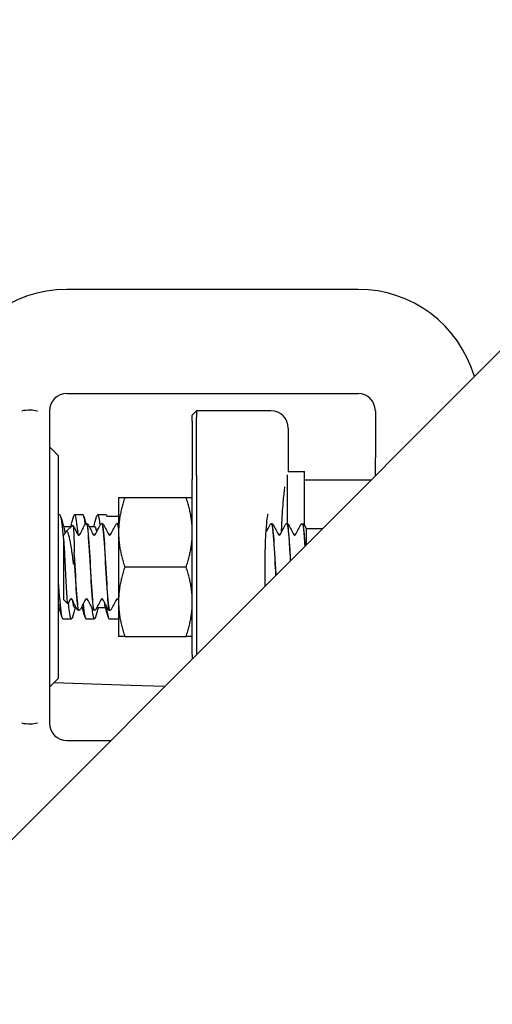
# Model space of a CAD drawing. Header units: inches. Extents: x 18 to 846, y -44 to 561.
# Tile 311 of 642: x 323.02 to 324.73, y 488.75 to 492.29. Entities that reach past the tile are written whole.
import ezdxf

# ---------------------------------------------------------------- set-up
doc = ezdxf.new("R2010")
doc.units = ezdxf.units.IN
doc.header["$LTSCALE"] = 24
doc.header["$MEASUREMENT"] = 0
doc.layers.add('Dimension (ANSI)', color=7, linetype='Continuous', lineweight=25)
doc.layers.add('Visible (ANSI)', color=7, linetype='Continuous', lineweight=30)
doc.styles.add('Note Text (ANSI)', font='tahoma.ttf')
doc.dimstyles.new('SB Fraction-16 (ANSI)', dxfattribs={"dimscale": 24, "dimtxt": 0.125, "dimasz": 0.098425, "dimexe": 0.125, "dimexo": 0.0625, "dimgap": 0.031496, "dimtad": 0, "dimtih": 1, "dimtoh": 1, "dimdec": 4, "dimrnd": 1e-08, "dimzin": 0, "dimdsep": 46, "dimlunit": 5, "dimtxsty": 'Note Text (ANSI)', "dimcen": 0.09, "dimdle": 0.393701, "dimclrd": 256, "dimclre": 256, "dimclrt": 256, "dimadec": 0, "dimazin": 3, "dimtfac": 0.96, "dimtofl": 0, "dimtmove": 0, "dimatfit": 3, "dimfxl": 1, "dimfrac": 2, "dimtolj": 1, "dimtzin": 12, "dimlwd": -1, "dimlwe": -1, "dimarcsym": 0})

# ---------------------------------------------------------------- blocks, each defined once
blk = doc.blocks.new('*D18')
at = {"layer": 'Defpoints', "color": 0, "transparency": 16777216}
for p in [(336.1784, 524.0563), (247.3595, 404.0563), (336.1784, 404.0563)]:
    blk.add_point(p, dxfattribs=at)
at = {"layer": 'Dimension (ANSI)', "transparency": 16777216}
for p, q in [((334.6784, 524.0563), (244.3595, 524.0563)), ((247.3595, 521.6941), (247.3595, 466.3747)), ((247.3595, 406.4185), (247.3595, 461.7379)), ((334.6784, 404.0563), (244.3595, 404.0563))]:
    blk.add_line(p, q, dxfattribs=at)
for points in [[(246.9658, 521.6941), (247.7532, 521.6941), (247.3595, 524.0563)], [(246.9658, 406.4185), (247.7532, 406.4185), (247.3595, 404.0563)]]:
    blk.add_solid(points, dxfattribs=at)
at = {"layer": 'Dimension (ANSI)', "transparency": 16777216, "insert": (244.292, 465.6188), "char_height": 3, "attachment_point": 1, "style": 'Note Text (ANSI)'}
blk.add_mtext('\\A1;120', dxfattribs=at)

msp = doc.modelspace()

# ---------------------------------------------------------------- linework, layer by layer
at = {"layer": 'Visible (ANSI)'}
for p, q in [((319.52572, 485.8704), (327.08939, 493.43407)), ((324.24189, 491.32056), (323.19189, 491.32056)), ((323.19189, 490.94556), (324.24189, 490.94556)), ((323.12939, 490.88306), (323.12939, 490.78227)), ((323.64439, 490.86744), (323.66001, 490.88306)), ((323.64439, 490.84556), (323.64439, 490.86744)), ((323.66001, 490.88306), (323.66001, 490.86056)), ((323.92807, 490.88306), (323.66001, 490.88306)), ((324.30439, 490.88306), (324.30439, 490.71399)), ((323.64439, 490.84556), (323.64439, 490.63556)), ((323.66001, 490.65056), (323.66001, 490.86056)), ((323.99057, 490.82056), (323.99057, 490.66431)), ((323.12939, 490.78227), (323.12939, 489.85886)), ((323.16064, 490.72181), (323.12939, 490.75306)), ((323.16064, 490.72181), (323.16064, 489.91931)), ((324.30439, 490.64907), (324.30439, 490.71399)), ((323.99057, 490.66431), (324.04926, 490.66431)), ((324.04926, 490.46879), (324.04926, 490.66431)), ((323.64439, 490.00556), (323.64439, 490.63556)), ((323.66001, 490.65056), (323.66001, 490.00469)), ((323.98676, 490.65312), (323.98676, 490.47674)), ((324.28838, 490.63306), (324.04926, 490.63306)), ((323.37839, 490.57056), (323.37839, 490.44556)), ((323.40072, 490.57056), (323.62206, 490.57056)), ((323.16689, 490.50806), (323.16064, 490.50806)), ((323.25022, 490.50806), (323.21933, 490.50806)), ((323.26312, 490.47681), (323.26254, 490.47681)), ((323.33355, 490.50806), (323.30266, 490.50806)), ((323.31873, 490.47681), (323.31815, 490.47681)), ((323.33651, 490.50343), (323.37839, 490.50343)), ((323.37434, 490.47681), (323.37376, 490.47681)), ((323.93045, 490.47681), (323.92987, 490.47681)), ((323.98606, 490.47681), (323.98548, 490.47681)), ((324.04167, 490.47681), (324.04109, 490.47681)), ((323.17989, 490.4664), (323.20795, 490.4664)), ((323.18844, 490.44689), (323.21314, 490.47158)), ((323.27196, 490.4664), (323.29189, 490.4664)), ((323.37839, 490.44556), (323.37839, 490.19556)), ((324.05439, 490.45901), (324.05439, 490.41069)), ((324.11338, 490.45806), (324.05439, 490.45806)), ((323.17939, 490.42464), (323.17939, 490.43563)), ((323.17939, 490.43563), (323.17941, 490.43563)), ((323.17939, 490.42464), (323.17939, 490.20329)), ((324.05439, 490.41069), (324.05439, 490.39907)), ((323.21837, 490.36348), (323.21837, 490.37326)), ((323.40072, 490.32056), (323.62206, 490.32056)), ((323.17939, 490.20329), (323.19485, 490.18783)), ((323.37839, 490.19556), (323.37839, 490.07056)), ((323.16064, 490.17473), (323.16466, 490.17473)), ((323.21933, 490.17473), (323.22589, 490.17473)), ((323.23531, 490.16431), (323.23473, 490.16431)), ((323.24416, 490.17473), (323.24799, 490.17473)), ((323.29092, 490.16431), (323.29034, 490.16431)), ((323.30266, 490.17473), (323.33133, 490.17473)), ((323.34654, 490.16431), (323.34595, 490.16431)), ((323.20855, 490.13306), (323.17766, 490.13306)), ((323.29189, 490.13306), (323.261, 490.13306)), ((323.37839, 490.13306), (323.34433, 490.13306)), ((323.40072, 490.07056), (323.62206, 490.07056)), ((323.64439, 490.00556), (323.64439, 489.98907)), ((323.16064, 489.91931), (323.12939, 489.88806)), ((323.42204, 489.89397), (323.14481, 489.90349)), ((323.54507, 489.88975), (323.42204, 489.89397)), ((323.12939, 489.85886), (323.12939, 489.75806)), ((323.19189, 489.69556), (323.35088, 489.69556))]:
    msp.add_line(p, q, dxfattribs=at)
for centre, radius, start, end in [((323.19189, 490.88306), 0.4375, 90, 164.98183), ((324.24189, 490.88306), 0.4375, 16.36607, 90), ((324.83862, 491.06889), 0.1875, 197.29662, 199.43803), ((323.19189, 490.88306), 0.0625, 90, 180), ((324.24189, 490.88306), 0.0625, 0, 90), ((323.92807, 490.82056), 0.0625, 0, 90), ((323.19189, 489.75806), 0.0625, 180, 270)]:
    msp.add_arc(centre, radius, start, end, dxfattribs=at)
for points, knots in [([(323.02967, 490.88306), (323.02994, 490.88314), (323.03021, 490.88322), (323.03937, 490.88582), (323.04927, 490.88697), (323.06878, 490.88643), (323.07735, 490.88508), (323.08531, 490.88316), (323.08551, 490.88311), (323.08571, 490.88306)], [-0.00218083, -0.00218083, -0.00218083, -0.00218083, 0, 0, 0.07189637, 0.07189637, 0.13644606, 0.13644606, 0.13811703, 0.13811703, 0.13811703, 0.13811703]), ([(323.9662, 490.44651), (323.9666, 490.45765), (323.96704, 490.46855), (323.96896, 490.5098), (323.9708, 490.53777), (323.97467, 490.58076), (323.97663, 490.59728), (323.97855, 490.60982)], [0.3819937, 0.3819937, 0.3819937, 0.3819937, 0.48894567, 0.48894567, 0.79947629, 0.79947629, 1.05331269, 1.05331269, 1.05331269, 1.05331269]), ([(323.90764, 490.25232), (323.90749, 490.25732), (323.90736, 490.26238), (323.90677, 490.28877), (323.90658, 490.31096), (323.9068, 490.35499), (323.90722, 490.37683), (323.9086, 490.41764), (323.90956, 490.43663), (323.91185, 490.46925), (323.91319, 490.48308), (323.91572, 490.50272), (323.91703, 490.50955), (323.91773, 490.51234), (323.91781, 490.51261), (323.91781, 490.51261)], [-0.3261716, -0.3261716, -0.3261716, -0.3261716, -0.2516711, -0.2516711, 0.0580557, 0.0580557, 0.3688709, 0.3688709, 0.6770655, 0.6770655, 0.9746383, 0.9746383, 1.233525, 1.233525, 1.2869324, 1.2869324, 1.2869324, 1.2869324]), ([(323.17939, 490.43073), (323.17867, 490.43897), (323.17795, 490.44672), (323.17723, 490.45386), (323.17378, 490.48815), (323.17034, 490.50774), (323.16689, 490.50799)], [-139.17255455, -139.17255455, -139.17255455, -139.17255455, -139.0100536, -139.0100536, -139.0100536, -138.23007676, -138.23007676, -138.23007676, -138.23007676]), ([(323.21579, 490.50116), (323.21718, 490.50644), (323.21858, 490.50879), (323.21997, 490.50785), (323.2237, 490.50531), (323.22744, 490.4791), (323.23117, 490.43813)], [137.9630926, 137.9630926, 137.9630926, 137.9630926, 138.2781439, 138.2781439, 138.2781439, 139.122964, 139.122964, 139.122964, 139.122964]), ([(323.25719, 490.47308), (323.25753, 490.47371), (323.25793, 490.47438), (323.25906, 490.47549), (323.25956, 490.47588), (323.26085, 490.47653), (323.26167, 490.47677), (323.26251, 490.47681)], [0, 0, 0, 0, 0.022095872, 0.022095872, 0.033561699, 0.033561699, 0.045438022, 0.045438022, 0.045438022, 0.045438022]), ([(323.26251, 490.47665), (323.26469, 490.47651), (323.26688, 490.46217), (323.26906, 490.43629), (323.27187, 490.40292), (323.27468, 490.35123), (323.2775, 490.30192), (323.28031, 490.25262), (323.28312, 490.20698), (323.28594, 490.18327), (323.28741, 490.1709), (323.28887, 490.16466), (323.29034, 490.16464)], [9.4219171, 9.4219171, 9.4219171, 9.4219171, 10.1615232, 10.1615232, 10.1615232, 11.1151899, 11.1151899, 11.1151899, 12.0686082, 12.0686082, 12.0686082, 12.5663706, 12.5663706, 12.5663706, 12.5663706]), ([(323.29095, 490.16457), (323.28909, 490.16464), (323.28723, 490.17479), (323.28537, 490.19406), (323.28253, 490.22352), (323.27969, 490.27354), (323.27684, 490.32373), (323.27401, 490.37365), (323.27119, 490.42237), (323.26836, 490.45023), (323.26661, 490.46743), (323.26487, 490.4764), (323.26312, 490.47652)], [-18.8524168, -18.8524168, -18.8524168, -18.8524168, -18.2223022, -18.2223022, -18.2223022, -17.2584859, -17.2584859, -17.2584859, -16.2999201, -16.2999201, -16.2999201, -15.7079633, -15.7079633, -15.7079633, -15.7079633]), ([(323.26314, 490.47681), (323.26428, 490.47676), (323.26534, 490.47633), (323.26681, 490.47535), (323.2673, 490.47482), (323.268, 490.4739), (323.26825, 490.47348), (323.26846, 490.47308)], [0, 0, 0, 0, 0.015967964, 0.015967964, 0.031253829, 0.031253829, 0.045415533, 0.045415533, 0.045415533, 0.045415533]), ([(323.29912, 490.5011), (323.30093, 490.50788), (323.30274, 490.50979), (323.30454, 490.50619), (323.30678, 490.50172), (323.30902, 490.48887), (323.31125, 490.46984)], [144.2462779, 144.2462779, 144.2462779, 144.2462779, 144.6548473, 144.6548473, 144.6548473, 145.16076334, 145.16076334, 145.16076334, 145.16076334]), ([(323.3128, 490.47308), (323.31314, 490.47371), (323.31354, 490.47438), (323.31468, 490.47549), (323.31517, 490.47588), (323.31646, 490.47653), (323.31728, 490.47677), (323.31812, 490.47681)], [0, 0, 0, 0, 0.022095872, 0.022095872, 0.033561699, 0.033561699, 0.045438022, 0.045438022, 0.045438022, 0.045438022]), ([(323.31812, 490.4767), (323.31864, 490.47678), (323.31915, 490.47607), (323.31967, 490.47451), (323.32248, 490.46603), (323.32529, 490.43279), (323.3281, 490.38806), (323.33091, 490.34334), (323.33371, 490.28831), (323.33652, 490.24493), (323.33933, 490.20155), (323.34214, 490.17095), (323.34495, 490.16532), (323.34528, 490.16465), (323.34562, 490.16434), (323.34595, 490.16437)], [15.7051024, 15.7051024, 15.7051024, 15.7051024, 15.879856, 15.879856, 15.879856, 16.8320759, 16.8320759, 16.8320759, 17.7840647, 17.7840647, 17.7840647, 18.7358252, 18.7358252, 18.7358252, 18.8495559, 18.8495559, 18.8495559, 18.8495559]), ([(323.34656, 490.16449), (323.34588, 490.16438), (323.3452, 490.16564), (323.34452, 490.16835), (323.34168, 490.17967), (323.33885, 490.21591), (323.33601, 490.26238), (323.33318, 490.30872), (323.33035, 490.36398), (323.32752, 490.40582), (323.3247, 490.44757), (323.32188, 490.47485), (323.31906, 490.4767), (323.31895, 490.47678), (323.31884, 490.47681), (323.31873, 490.47681)], [-25.1356021, -25.1356021, -25.1356021, -25.1356021, -24.9048316, -24.9048316, -24.9048316, -23.9435311, -23.9435311, -23.9435311, -22.9847675, -22.9847675, -22.9847675, -22.0283448, -22.0283448, -22.0283448, -21.9911486, -21.9911486, -21.9911486, -21.9911486]), ([(323.31876, 490.47681), (323.31989, 490.47676), (323.32095, 490.47633), (323.32242, 490.47535), (323.32291, 490.47482), (323.32361, 490.4739), (323.32386, 490.47348), (323.32407, 490.47308)], [0, 0, 0, 0, 0.015967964, 0.015967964, 0.031253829, 0.031253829, 0.045415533, 0.045415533, 0.045415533, 0.045415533]), ([(323.36842, 490.47308), (323.36875, 490.47371), (323.36915, 490.47438), (323.37029, 490.47549), (323.37078, 490.47588), (323.37207, 490.47653), (323.37289, 490.47677), (323.37373, 490.47681)], [0, 0, 0, 0, 0.022095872, 0.022095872, 0.033561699, 0.033561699, 0.045438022, 0.045438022, 0.045438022, 0.045438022]), ([(323.37839, 490.46077), (323.37834, 490.46113), (323.3783, 490.46148), (323.37825, 490.46183), (323.37695, 490.47165), (323.37564, 490.47652), (323.37434, 490.47649)], [-28.73150298, -28.73150298, -28.73150298, -28.73150298, -28.71588313, -28.71588313, -28.71588313, -28.27433388, -28.27433388, -28.27433388, -28.27433388]), ([(323.37437, 490.47681), (323.3755, 490.47676), (323.37656, 490.47633), (323.37775, 490.47554), (323.3781, 490.47523), (323.37839, 490.47493)], [0, 0, 0, 0, 0.015967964, 0.015967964, 0.025215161, 0.025215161, 0.025215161, 0.025215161]), ([(323.92453, 490.47308), (323.92486, 490.47371), (323.92526, 490.47438), (323.9264, 490.47549), (323.9269, 490.47588), (323.92819, 490.47653), (323.929, 490.47677), (323.92984, 490.47681)], [0, 0, 0, 0, 0.022095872, 0.022095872, 0.033561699, 0.033561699, 0.045438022, 0.045438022, 0.045438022, 0.045438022]), ([(323.92984, 490.47669), (323.93214, 490.47653), (323.93444, 490.46047), (323.93674, 490.43202), (323.93957, 490.39703), (323.9424, 490.34424), (323.94523, 490.29497), (323.94532, 490.29337), (323.94541, 490.29178), (323.9455, 490.29019)], [84.8201408, 84.8201408, 84.8201408, 84.8201408, 85.5995394, 85.5995394, 85.5995394, 86.558303, 86.558303, 86.558303, 86.5894746, 86.5894746, 86.5894746, 86.5894746]), ([(323.94606, 490.29078), (323.94559, 490.29883), (323.94512, 490.30702), (323.94466, 490.31525), (323.94185, 490.3648), (323.93904, 490.41457), (323.93623, 490.44468), (323.9343, 490.46534), (323.93238, 490.47638), (323.93045, 490.47657)], [-92.8690706, -92.8690706, -92.8690706, -92.8690706, -92.7109946, -92.7109946, -92.7109946, -91.7590058, -91.7590058, -91.7590058, -91.106187, -91.106187, -91.106187, -91.106187]), ([(323.93048, 490.47681), (323.93161, 490.47676), (323.93268, 490.47633), (323.93415, 490.47535), (323.93463, 490.47482), (323.93534, 490.4739), (323.93558, 490.47348), (323.9358, 490.47308)], [0, 0, 0, 0, 0.015967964, 0.015967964, 0.031253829, 0.031253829, 0.045415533, 0.045415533, 0.045415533, 0.045415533]), ([(323.98014, 490.47308), (323.98047, 490.47371), (323.98087, 490.47438), (323.98201, 490.47549), (323.98251, 490.47588), (323.9838, 490.47653), (323.98461, 490.47677), (323.98546, 490.47681)], [0, 0, 0, 0, 0.022095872, 0.022095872, 0.033561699, 0.033561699, 0.045438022, 0.045438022, 0.045438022, 0.045438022]), ([(323.98546, 490.47665), (323.9861, 490.47676), (323.98674, 490.47564), (323.98738, 490.47323), (323.99022, 490.46254), (323.99307, 490.4267), (323.99591, 490.38031), (323.99665, 490.3683), (323.99738, 490.35567), (323.99812, 490.34281)], [91.1033261, 91.1033261, 91.1033261, 91.1033261, 91.3207683, 91.3207683, 91.3207683, 92.2845846, 92.2845846, 92.2845846, 92.5341903, 92.5341903, 92.5341903, 92.5341903]), ([(323.99867, 490.34333), (323.99753, 490.36321), (323.99639, 490.38254), (323.99526, 490.39986), (323.99244, 490.44265), (323.98963, 490.47203), (323.98682, 490.47625), (323.98657, 490.47662), (323.98631, 490.4768), (323.98606, 490.47678)], [-98.8138148, -98.8138148, -98.8138148, -98.8138148, -98.4278806, -98.4278806, -98.4278806, -97.4744623, -97.4744623, -97.4744623, -97.3893723, -97.3893723, -97.3893723, -97.3893723]), ([(323.98609, 490.47681), (323.98722, 490.47676), (323.98829, 490.47633), (323.98976, 490.47535), (323.99024, 490.47482), (323.99095, 490.4739), (323.99119, 490.47348), (323.99141, 490.47308)], [0, 0, 0, 0, 0.015967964, 0.015967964, 0.031253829, 0.031253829, 0.045415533, 0.045415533, 0.045415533, 0.045415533]), ([(324.03575, 490.47308), (324.03608, 490.47371), (324.03648, 490.47438), (324.03762, 490.47549), (324.03812, 490.47588), (324.03941, 490.47653), (324.04022, 490.47677), (324.04107, 490.47681)], [0, 0, 0, 0, 0.022095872, 0.022095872, 0.033561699, 0.033561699, 0.045438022, 0.045438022, 0.045438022, 0.045438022]), ([(324.04107, 490.47654), (324.04296, 490.47646), (324.04485, 490.46597), (324.04674, 490.44611), (324.04802, 490.43263), (324.0493, 490.41503), (324.05058, 490.39515)], [97.3865114, 97.3865114, 97.3865114, 97.3865114, 98.0270057, 98.0270057, 98.0270057, 98.4617096, 98.4617096, 98.4617096, 98.4617096]), ([(324.05113, 490.39564), (324.0494, 490.42237), (324.04767, 490.44492), (324.04593, 490.45907), (324.04451, 490.47067), (324.04309, 490.47648), (324.04167, 490.47648)], [-104.7409063, -104.7409063, -104.7409063, -104.7409063, -104.1537068, -104.1537068, -104.1537068, -103.6725576, -103.6725576, -103.6725576, -103.6725576]), ([(324.0417, 490.47681), (324.04283, 490.47676), (324.0439, 490.47633), (324.04537, 490.47535), (324.04585, 490.47482), (324.04656, 490.4739), (324.04681, 490.47348), (324.04702, 490.47308)], [0, 0, 0, 0, 0.015967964, 0.015967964, 0.031253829, 0.031253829, 0.045415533, 0.045415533, 0.045415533, 0.045415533]), ([(323.18215, 490.45798), (323.1831, 490.45459), (323.18405, 490.45013), (323.185, 490.44464), (323.18514, 490.44386), (323.18527, 490.44306), (323.18541, 490.44224)], [138.56823042, 138.56823042, 138.56823042, 138.56823042, 138.78339549, 138.78339549, 138.78339549, 138.8139231, 138.8139231, 138.8139231, 138.8139231]), ([(323.21556, 490.33612), (323.21324, 490.35512), (323.21088, 490.37311), (323.20612, 490.40425), (323.20377, 490.41726), (323.199, 490.4367), (323.19665, 490.44322), (323.19189, 490.44915), (323.18953, 490.44885), (323.1867, 490.44463), (323.18631, 490.44396), (323.18592, 490.44322)], [-0.67634923, -0.67634923, -0.67634923, -0.67634923, -0.52774982, -0.52774982, -0.38555901, -0.38555901, -0.25020713, -0.25020713, -0.12168954, -0.12168954, -0.10119383, -0.10119383, -0.10119383, -0.10119383]), ([(323.21314, 490.47158), (323.21319, 490.47164), (323.21324, 490.47167), (323.21406, 490.4719), (323.21481, 490.46821), (323.21556, 490.46087)], [-0.16191336, -0.16191336, -0.16191336, -0.16191336, -0.15127467, -0.15127467, 0, 0, 0, 0]), ([(323.21556, 490.46087), (323.21598, 490.45677), (323.21636, 490.45151), (323.21702, 490.43881), (323.21732, 490.43136), (323.218, 490.40858), (323.21831, 490.39162), (323.21837, 490.37326)], [-0.3187664, -0.3187664, -0.3187664, -0.3187664, -0.23449039, -0.23449039, -0.1487662, -0.1487662, 0, 0, 0, 0]), ([(323.17941, 490.43563), (323.18048, 490.43563), (323.18148, 490.43607), (323.18244, 490.43678), (323.18263, 490.43703), (323.18277, 490.43722), (323.18278, 490.43725), (323.18278, 490.43725)], [0, 0, 0, 0, 0.017919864, 0.017919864, 0.032518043, 0.032518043, 0.040461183, 0.040461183, 0.040461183, 0.040461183]), ([(323.17999, 490.41861), (323.18064, 490.41183), (323.18128, 490.40319), (323.18257, 490.3828), (323.18322, 490.37115), (323.18462, 490.34367), (323.18537, 490.32775), (323.18689, 490.29546), (323.18764, 490.27941), (323.18915, 490.2493), (323.1899, 490.23558), (323.19141, 490.21235), (323.19216, 490.20315), (323.19368, 490.19061), (323.19443, 490.18749), (323.19532, 490.18775), (323.19545, 490.1879), (323.19559, 490.18816)], [-2.12179282, -2.12179282, -2.12179282, -2.12179282, -2.02048123, -2.02048123, -1.91755472, -1.91755472, -1.79490964, -1.79490964, -1.67005838, -1.67005838, -1.5430016, -1.5430016, -1.41373999, -1.41373999, -1.28227419, -1.28227419, -1.25834871, -1.25834871, -1.25834871, -1.25834871]), ([(323.23165, 490.43725), (323.23165, 490.43725), (323.23172, 490.43709), (323.23227, 490.43656), (323.23262, 490.43629), (323.23363, 490.43581), (323.23432, 490.43563), (323.23502, 490.43563)], [0.003893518, 0.003893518, 0.003893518, 0.003893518, 0.02135506, 0.02135506, 0.032660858, 0.032660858, 0.044379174, 0.044379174, 0.044379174, 0.044379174]), ([(323.23502, 490.43563), (323.2361, 490.43563), (323.23709, 490.43607), (323.23805, 490.43678), (323.23824, 490.43703), (323.23838, 490.43722), (323.2384, 490.43725), (323.2384, 490.43725)], [0, 0, 0, 0, 0.017919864, 0.017919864, 0.032518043, 0.032518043, 0.040461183, 0.040461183, 0.040461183, 0.040461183]), ([(323.28726, 490.43725), (323.28726, 490.43725), (323.28733, 490.43709), (323.28788, 490.43656), (323.28823, 490.43629), (323.28924, 490.43581), (323.28993, 490.43563), (323.29063, 490.43563)], [0.003893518, 0.003893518, 0.003893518, 0.003893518, 0.02135506, 0.02135506, 0.032660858, 0.032660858, 0.044379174, 0.044379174, 0.044379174, 0.044379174]), ([(323.29063, 490.43563), (323.29171, 490.43563), (323.2927, 490.43607), (323.29366, 490.43678), (323.29385, 490.43703), (323.29399, 490.43722), (323.29401, 490.43725), (323.29401, 490.43725)], [0, 0, 0, 0, 0.017919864, 0.017919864, 0.032518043, 0.032518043, 0.040461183, 0.040461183, 0.040461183, 0.040461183]), ([(323.34287, 490.43725), (323.34287, 490.43725), (323.34294, 490.43709), (323.3435, 490.43656), (323.34384, 490.43629), (323.34485, 490.43581), (323.34554, 490.43563), (323.34624, 490.43563)], [0.003893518, 0.003893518, 0.003893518, 0.003893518, 0.02135506, 0.02135506, 0.032660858, 0.032660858, 0.044379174, 0.044379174, 0.044379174, 0.044379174]), ([(323.34624, 490.43563), (323.34732, 490.43563), (323.34831, 490.43607), (323.34927, 490.43678), (323.34946, 490.43703), (323.3496, 490.43722), (323.34962, 490.43725), (323.34962, 490.43725)], [0, 0, 0, 0, 0.017919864, 0.017919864, 0.032518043, 0.032518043, 0.040461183, 0.040461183, 0.040461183, 0.040461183]), ([(323.95459, 490.43725), (323.95459, 490.43725), (323.95467, 490.43709), (323.95522, 490.43656), (323.95556, 490.43629), (323.95657, 490.43581), (323.95727, 490.43563), (323.95797, 490.43563)], [0.003893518, 0.003893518, 0.003893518, 0.003893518, 0.02135506, 0.02135506, 0.032660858, 0.032660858, 0.044379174, 0.044379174, 0.044379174, 0.044379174]), ([(323.95797, 490.43563), (323.95904, 490.43563), (323.96004, 490.43607), (323.961, 490.43678), (323.96119, 490.43703), (323.96132, 490.43722), (323.96134, 490.43725), (323.96134, 490.43725)], [0, 0, 0, 0, 0.017919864, 0.017919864, 0.032518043, 0.032518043, 0.040461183, 0.040461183, 0.040461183, 0.040461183]), ([(324.0102, 490.43725), (324.0102, 490.43725), (324.01028, 490.43709), (324.01083, 490.43656), (324.01117, 490.43629), (324.01218, 490.43581), (324.01288, 490.43563), (324.01358, 490.43563)], [0.003893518, 0.003893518, 0.003893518, 0.003893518, 0.02135506, 0.02135506, 0.032660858, 0.032660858, 0.044379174, 0.044379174, 0.044379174, 0.044379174]), ([(324.01358, 490.43563), (324.01465, 490.43563), (324.01565, 490.43607), (324.01661, 490.43678), (324.0168, 490.43703), (324.01693, 490.43722), (324.01695, 490.43725), (324.01695, 490.43725)], [0, 0, 0, 0, 0.017919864, 0.017919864, 0.032518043, 0.032518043, 0.040461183, 0.040461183, 0.040461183, 0.040461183]), ([(323.23534, 490.16435), (323.23507, 490.16432), (323.2348, 490.1645), (323.23453, 490.16492), (323.2317, 490.16932), (323.22886, 490.19938), (323.22602, 490.24286), (323.22347, 490.28192), (323.22092, 490.33087), (323.21837, 490.37326)], [-12.5692315, -12.5692315, -12.5692315, -12.5692315, -12.4783682, -12.4783682, -12.4783682, -11.5160648, -11.5160648, -11.5160648, -10.6515637, -10.6515637, -10.6515637, -10.6515637]), ([(323.21837, 490.36348), (323.21834, 490.35427), (323.21821, 490.34638), (323.21784, 490.33676), (323.21764, 490.33373), (323.21733, 490.33158), (323.21724, 490.3311), (323.2171, 490.33065), (323.21706, 490.33054), (323.21699, 490.33041), (323.21697, 490.33038), (323.21692, 490.33033), (323.2169, 490.33032), (323.21686, 490.3303), (323.21684, 490.3303), (323.21679, 490.33031), (323.21677, 490.33032), (323.21671, 490.33036), (323.21668, 490.33041), (323.21656, 490.3306), (323.21647, 490.33086), (323.21613, 490.33209), (323.21587, 490.33364), (323.21556, 490.33612)], [-0.17168991, -0.17168991, -0.17168991, -0.17168991, -0.0982332, -0.0982332, -0.0491093, -0.0491093, -0.03761956, -0.03761956, -0.03394059, -0.03394059, -0.03224924, -0.03224924, -0.03117451, -0.03117451, -0.03017054, -0.03017054, -0.0289244, -0.0289244, -0.02683852, -0.02683852, -0.01955178, -0.01955178, 0, 0, 0, 0]), ([(323.21837, 490.36348), (323.22118, 490.31564), (323.224, 490.26146), (323.22682, 490.22268), (323.22946, 490.1864), (323.23209, 490.16449), (323.23473, 490.16433)], [4.4341461, 4.4341461, 4.4341461, 4.4341461, 5.3893637, 5.3893637, 5.3893637, 6.2831853, 6.2831853, 6.2831853, 6.2831853]), ([(323.16064, 490.2675), (323.16429, 490.21805), (323.16795, 490.17509), (323.17161, 490.15229), (323.17362, 490.1397), (323.17564, 490.13339), (323.17766, 490.13339)], [133.8047189, 133.8047189, 133.8047189, 133.8047189, 134.6316542, 134.6316542, 134.6316542, 135.0884841, 135.0884841, 135.0884841, 135.0884841]), ([(323.20722, 490.2055), (323.20614, 490.2055), (323.20515, 490.20505), (323.20419, 490.20435), (323.204, 490.20409), (323.20386, 490.20391), (323.20384, 490.20387), (323.20384, 490.20387)], [0, 0, 0, 0, 0.017919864, 0.017919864, 0.032518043, 0.032518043, 0.040461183, 0.040461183, 0.040461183, 0.040461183]), ([(323.21059, 490.20388), (323.21057, 490.20391), (323.21048, 490.20407), (323.20997, 490.20456), (323.20962, 490.20484), (323.20861, 490.20532), (323.20792, 490.2055), (323.20722, 490.2055)], [0.005742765, 0.005742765, 0.005742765, 0.005742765, 0.02135506, 0.02135506, 0.032660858, 0.032660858, 0.044379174, 0.044379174, 0.044379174, 0.044379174]), ([(323.26283, 490.2055), (323.26175, 490.2055), (323.26076, 490.20505), (323.2598, 490.20435), (323.25961, 490.20409), (323.25947, 490.20391), (323.25945, 490.20387), (323.25945, 490.20387)], [0, 0, 0, 0, 0.017919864, 0.017919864, 0.032518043, 0.032518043, 0.040461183, 0.040461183, 0.040461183, 0.040461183]), ([(323.2662, 490.20388), (323.26618, 490.20391), (323.26609, 490.20407), (323.26558, 490.20456), (323.26523, 490.20484), (323.26422, 490.20532), (323.26353, 490.2055), (323.26283, 490.2055)], [0.005742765, 0.005742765, 0.005742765, 0.005742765, 0.02135506, 0.02135506, 0.032660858, 0.032660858, 0.044379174, 0.044379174, 0.044379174, 0.044379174]), ([(323.31844, 490.2055), (323.31737, 490.2055), (323.31637, 490.20505), (323.31541, 490.20435), (323.31522, 490.20409), (323.31508, 490.20391), (323.31507, 490.20387), (323.31507, 490.20387)], [0, 0, 0, 0, 0.017919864, 0.017919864, 0.032518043, 0.032518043, 0.040461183, 0.040461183, 0.040461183, 0.040461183]), ([(323.32181, 490.20388), (323.32179, 490.20391), (323.3217, 490.20407), (323.32119, 490.20456), (323.32085, 490.20484), (323.31983, 490.20532), (323.31914, 490.2055), (323.31844, 490.2055)], [0.005742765, 0.005742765, 0.005742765, 0.005742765, 0.02135506, 0.02135506, 0.032660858, 0.032660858, 0.044379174, 0.044379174, 0.044379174, 0.044379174]), ([(323.37405, 490.2055), (323.37298, 490.2055), (323.37198, 490.20505), (323.37102, 490.20435), (323.37083, 490.20409), (323.37069, 490.20391), (323.37068, 490.20387), (323.37068, 490.20387)], [0, 0, 0, 0, 0.017919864, 0.017919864, 0.032518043, 0.032518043, 0.040461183, 0.040461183, 0.040461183, 0.040461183]), ([(323.37742, 490.20388), (323.3774, 490.20391), (323.37732, 490.20407), (323.3768, 490.20456), (323.37646, 490.20484), (323.37544, 490.20532), (323.37475, 490.2055), (323.37405, 490.2055)], [0.005742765, 0.005742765, 0.005742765, 0.005742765, 0.02135506, 0.02135506, 0.032660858, 0.032660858, 0.044379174, 0.044379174, 0.044379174, 0.044379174]), ([(323.2121, 490.13975), (323.20849, 490.12651), (323.20488, 490.13401), (323.20127, 490.16064), (323.20009, 490.16937), (323.1989, 490.18011), (323.19772, 490.19235)], [-141.6386536, -141.6386536, -141.6386536, -141.6386536, -140.8224072, -140.8224072, -140.8224072, -140.5547772, -140.5547772, -140.5547772, -140.5547772]), ([(323.23471, 490.16431), (323.23357, 490.16437), (323.23251, 490.1648), (323.23104, 490.16578), (323.23056, 490.16631), (323.22985, 490.16723), (323.2296, 490.16764), (323.22939, 490.16805)], [0, 0, 0, 0, 0.015967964, 0.015967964, 0.031253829, 0.031253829, 0.045415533, 0.045415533, 0.045415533, 0.045415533]), ([(323.24066, 490.16805), (323.24033, 490.16742), (323.23992, 490.16674), (323.23879, 490.16564), (323.23829, 490.16525), (323.237, 490.1646), (323.23618, 490.16436), (323.23534, 490.16431)], [0, 0, 0, 0, 0.022095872, 0.022095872, 0.033561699, 0.033561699, 0.045438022, 0.045438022, 0.045438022, 0.045438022]), ([(323.25066, 490.18737), (323.25253, 490.16881), (323.2544, 490.15408), (323.25627, 490.14486), (323.25784, 490.13708), (323.25942, 490.13329), (323.261, 490.13336)], [140.5926168, 140.5926168, 140.5926168, 140.5926168, 141.014984, 141.014984, 141.014984, 141.37166941, 141.37166941, 141.37166941, 141.37166941]), ([(323.29543, 490.13981), (323.2921, 490.12765), (323.28877, 490.1328), (323.28543, 490.15482), (323.28471, 490.15962), (323.28398, 490.1652), (323.28326, 490.17145)], [-147.92183888, -147.92183888, -147.92183888, -147.92183888, -147.16830495, -147.16830495, -147.16830495, -147.00417822, -147.00417822, -147.00417822, -147.00417822]), ([(323.29032, 490.16431), (323.28918, 490.16437), (323.28812, 490.1648), (323.28665, 490.16578), (323.28617, 490.16631), (323.28546, 490.16723), (323.28521, 490.16764), (323.285, 490.16805)], [0, 0, 0, 0, 0.015967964, 0.015967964, 0.031253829, 0.031253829, 0.045415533, 0.045415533, 0.045415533, 0.045415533]), ([(323.29627, 490.16805), (323.29594, 490.16742), (323.29554, 490.16674), (323.2944, 490.16564), (323.2939, 490.16525), (323.29261, 490.1646), (323.29179, 490.16436), (323.29095, 490.16431)], [0, 0, 0, 0, 0.022095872, 0.022095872, 0.033561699, 0.033561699, 0.045438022, 0.045438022, 0.045438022, 0.045438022]), ([(323.30065, 490.17641), (323.30068, 490.17635), (323.30072, 490.17629), (323.30076, 490.17623), (323.30139, 490.17523), (323.30203, 490.17477), (323.30266, 490.17481)], [147.50291226, 147.50291226, 147.50291226, 147.50291226, 147.51107522, 147.51107522, 147.51107522, 147.65485472, 147.65485472, 147.65485472, 147.65485472]), ([(323.33484, 490.17931), (323.33681, 490.16102), (323.33878, 490.14726), (323.34076, 490.13983), (323.34195, 490.13535), (323.34314, 490.13321), (323.34433, 490.13329)], [146.93919895, 146.93919895, 146.93919895, 146.93919895, 147.38530902, 147.38530902, 147.38530902, 147.65485472, 147.65485472, 147.65485472, 147.65485472]), ([(323.34593, 490.16431), (323.34479, 490.16437), (323.34373, 490.1648), (323.34226, 490.16578), (323.34178, 490.16631), (323.34107, 490.16723), (323.34082, 490.16764), (323.34061, 490.16805)], [0, 0, 0, 0, 0.015967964, 0.015967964, 0.031253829, 0.031253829, 0.045415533, 0.045415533, 0.045415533, 0.045415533]), ([(323.35188, 490.16805), (323.35155, 490.16742), (323.35115, 490.16674), (323.35001, 490.16564), (323.34951, 490.16525), (323.34822, 490.1646), (323.3474, 490.16436), (323.34656, 490.16431)], [0, 0, 0, 0, 0.022095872, 0.022095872, 0.033561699, 0.033561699, 0.045438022, 0.045438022, 0.045438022, 0.045438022]), ([(323.08571, 489.75806), (323.08551, 489.75801), (323.08531, 489.75797), (323.07735, 489.75604), (323.06878, 489.7547), (323.04927, 489.75415), (323.03937, 489.7553), (323.03021, 489.75791), (323.02994, 489.75798), (323.02967, 489.75806)], [-0.00203951, -0.00203951, -0.00203951, -0.00203951, 0, 0, 0.07878666, 0.07878666, 0.16654035, 0.16654035, 0.16920218, 0.16920218, 0.16920218, 0.16920218])]:
    msp.add_open_spline(points, degree=3, knots=knots, dxfattribs=at)
for points in [[(323.37839, 490.57056), (323.37839, 490.57056), (323.40072, 490.57056)], [(323.40072, 490.57056), (323.37839, 490.50358), (323.37839, 490.44556)], [(323.62206, 490.57056), (323.64439, 490.57056), (323.64439, 490.57056)], [(323.64439, 490.44556), (323.64439, 490.50358), (323.62206, 490.57056)], [(323.37839, 490.44556), (323.37839, 490.38755), (323.40072, 490.32056)], [(323.62206, 490.32056), (323.64439, 490.38755), (323.64439, 490.44556)], [(323.40072, 490.32056), (323.37839, 490.25358), (323.37839, 490.19556)], [(323.64439, 490.19556), (323.64439, 490.25358), (323.62206, 490.32056)], [(323.37839, 490.19556), (323.37839, 490.13755), (323.40072, 490.07056)], [(323.62206, 490.07056), (323.64439, 490.13755), (323.64439, 490.19556)], [(323.40072, 490.07056), (323.37839, 490.07056), (323.37839, 490.07056)], [(323.64439, 490.07056), (323.64439, 490.07056), (323.62206, 490.07056)]]:
    msp.add_rational_spline(points, [1, 1.0379548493, 1], degree=2, dxfattribs=at)
for points in [[(323.17043, 490.50142), (323.1743, 490.48698), (323.1782, 490.47255), (323.18215, 490.45814)], [(323.20633, 490.4664), (323.20951, 490.47806), (323.21266, 490.48974), (323.21579, 490.50142)], [(323.25826, 490.4745), (323.25558, 490.49587), (323.2529, 490.50792), (323.25022, 490.50804)], [(323.25376, 490.50142), (323.256, 490.49306), (323.25825, 490.4847), (323.26052, 490.47635)], [(323.28966, 490.4664), (323.29284, 490.47806), (323.29599, 490.48974), (323.29912, 490.50142)], [(323.33355, 490.50806), (323.33454, 490.50806), (323.33552, 490.50651), (323.33651, 490.50343)], [(323.37373, 490.4765), (323.37529, 490.47651), (323.37684, 490.46956), (323.37839, 490.45593)], [(323.18277, 490.43723), (323.18382, 490.43922), (323.18487, 490.44122), (323.18592, 490.44322)], [(323.21379, 490.47129), (323.21974, 490.45993), (323.22569, 490.44858), (323.23166, 490.43723)], [(323.23838, 490.43723), (323.24467, 490.44917), (323.25093, 490.46112), (323.25719, 490.47308)], [(323.26846, 490.47308), (323.27472, 490.46112), (323.28099, 490.44917), (323.28727, 490.43723)], [(323.29189, 490.46613), (323.29422, 490.46599), (323.29656, 490.45925), (323.29889, 490.44648)], [(323.294, 490.43723), (323.30028, 490.44917), (323.30654, 490.46112), (323.3128, 490.47308)], [(323.32407, 490.47308), (323.33033, 490.46112), (323.3366, 490.44917), (323.34288, 490.43723)], [(323.34961, 490.43723), (323.35589, 490.44917), (323.36216, 490.46112), (323.36842, 490.47308)], [(323.91023, 490.44582), (323.915, 490.4549), (323.91977, 490.46399), (323.92453, 490.47308)], [(323.9358, 490.47308), (323.94206, 490.46112), (323.94832, 490.44917), (323.95461, 490.43723)], [(323.96133, 490.43723), (323.96761, 490.44917), (323.97388, 490.46112), (323.98014, 490.47308)], [(323.99141, 490.47308), (323.99767, 490.46112), (324.00393, 490.44917), (324.01022, 490.43723)], [(324.01694, 490.43723), (324.02322, 490.44917), (324.02949, 490.46112), (324.03575, 490.47308)], [(324.04702, 490.47308), (324.04947, 490.46839), (324.05193, 490.4637), (324.05439, 490.45901)], [(323.17939, 490.42464), (323.17958, 490.42283), (323.17978, 490.42082), (323.17999, 490.41861)], [(323.20386, 490.2039), (323.2011, 490.19865), (323.19834, 490.19341), (323.19559, 490.18816)], [(323.22939, 490.16805), (323.22313, 490.18), (323.21686, 490.19195), (323.21058, 490.2039)], [(323.21088, 490.20332), (323.2137, 490.18493), (323.21651, 490.17516), (323.21933, 490.17499)], [(323.25947, 490.2039), (323.25318, 490.19195), (323.24692, 490.18), (323.24066, 490.16805)], [(323.285, 490.16805), (323.27874, 490.18), (323.27247, 490.19195), (323.26619, 490.2039)], [(323.31508, 490.2039), (323.3088, 490.19195), (323.30253, 490.18), (323.29627, 490.16805)], [(323.34061, 490.16805), (323.33435, 490.18), (323.32808, 490.19195), (323.3218, 490.2039)], [(323.32648, 490.195), (323.32734, 490.19018), (323.32821, 490.18623), (323.32907, 490.18315)], [(323.37069, 490.2039), (323.36441, 490.19195), (323.35814, 490.18), (323.35188, 490.16805)], [(323.37839, 490.20204), (323.37806, 490.20266), (323.37774, 490.20328), (323.37741, 490.2039)], [(323.16064, 490.19072), (323.16123, 490.18783), (323.16181, 490.18532), (323.1624, 490.18321)], [(323.17412, 490.13971), (323.17025, 490.15415), (323.16635, 490.16858), (323.1624, 490.18299)], [(323.22156, 490.17473), (323.21838, 490.16306), (323.21523, 490.15139), (323.2121, 490.13971)], [(323.25746, 490.13971), (323.25389, 490.15299), (323.25031, 490.16628), (323.24668, 490.17954)], [(323.30489, 490.17473), (323.30171, 490.16306), (323.29856, 490.15139), (323.29543, 490.13971)], [(323.34079, 490.13971), (323.33692, 490.15415), (323.33302, 490.16858), (323.32907, 490.18299)]]:
    msp.add_open_spline(points, degree=3, dxfattribs=at)

# ---------------------------------------------------------------- dimensions: what is measured, and where the dimension line sits
at = {"layer": 'Dimension (ANSI)'}
dim = msp.add_linear_dim(base=(247.35953, 404.0563), p1=(336.17843, 524.0563), p2=(336.17843, 404.0563), angle=90, dimstyle='SB Fraction-16 (ANSI)', override={"dimgap": 0.031496, "dimdec": 4, "dimtol": 0, "dimlim": 0, "dimtp": 0, "dimtm": 0, "dimtdec": 2, "dimatfit": 1}, dxfattribs=at)
dim.commit()
dim.dimension.update_dxf_attribs({"geometry": '*D18', "text_midpoint": (247.35953, 464.0563), "dimtype": 160})

doc.saveas('drawing.dxf')
